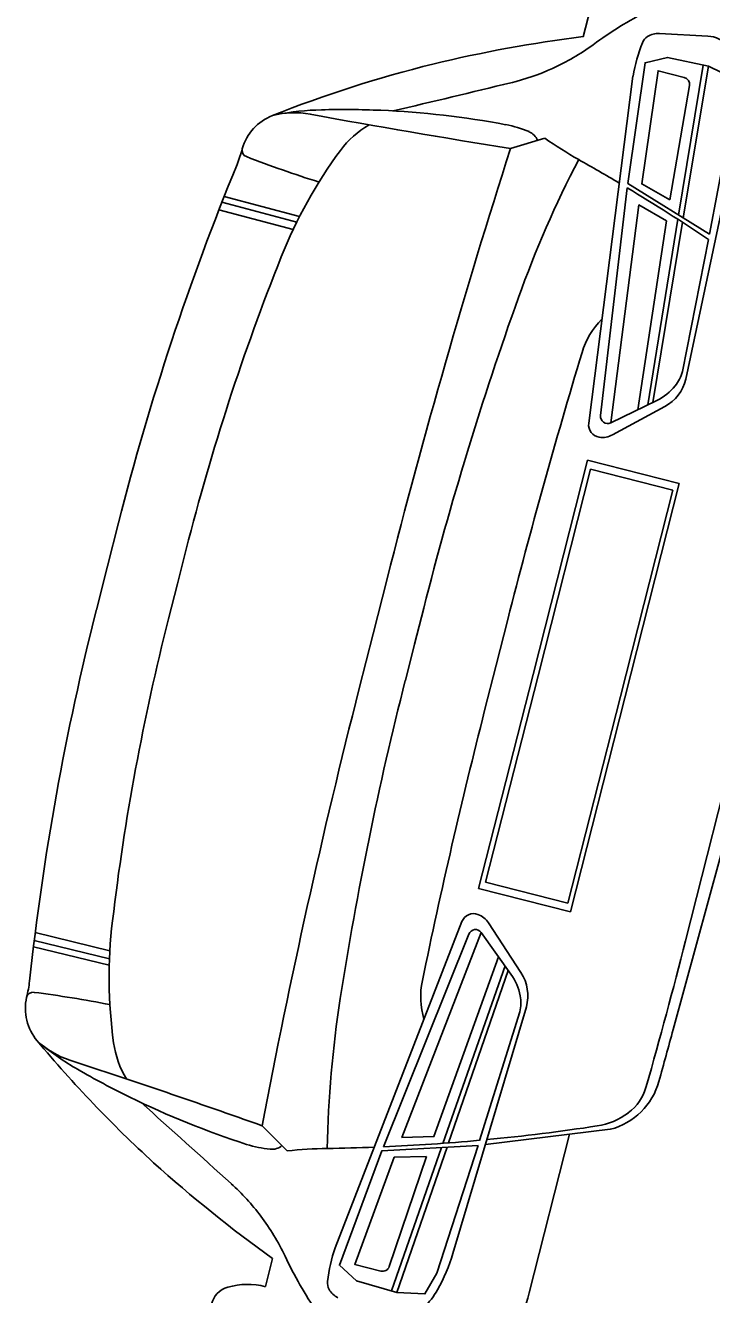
# Model space of a CAD drawing. Extents: x 14104283 to 14120882, y 8635219 to 8671666.
# Drawn here: x 14107514.56 to 14107525.82, y 8639538.51 to 8639559.34 of the extents above; entities that cross this region are included whole.
import ezdxf

# ---------------------------------------------------------------- set-up
doc = ezdxf.new("R2010")
doc.units = 0
doc.layers.add('Cell', color=7, linetype='Continuous')

msp = doc.modelspace()

# ---------------------------------------------------------------- linework, layer by layer
at = {"layer": 'Cell'}
for p, q in [((14107523.831, 8639559.615), (14107523.713, 8639559.154)), ((14107525.758, 8639559.164), (14107524.964, 8639559.205)), ((14107525.28, 8639556.228), (14107525.681, 8639558.689)), ((14107525.356, 8639556.181), (14107525.77, 8639558.67)), ((14107524.531, 8639558.507), (14107523.804, 8639552.813)), ((14107525.136, 8639556.476), (14107525.458, 8639558.352)), ((14107525.399, 8639553.535), (14107526.274, 8639557.664)), ((14107523.082, 8639557.487), (14107522.521, 8639557.321)), ((14107524.436, 8639556.674), (14107523.999, 8639552.938)), ((14107519.014, 8639556.11), (14107517.785, 8639556.436)), ((14107519.06, 8639556.203), (14107517.822, 8639556.531)), ((14107518.956, 8639555.991), (14107517.737, 8639556.315)), ((14107524.772, 8639553.112), (14107525.268, 8639556.157)), ((14107524.854, 8639553.152), (14107525.344, 8639556.108)), ((14107525.342, 8639553.659), (14107525.772, 8639555.827)), ((14107524.167, 8639552.818), (14107524.922, 8639553.185)), ((14107524.195, 8639552.62), (14107525.053, 8639553.084)), ((14107523.784, 8639552.204), (14107522.891, 8639548.69)), ((14107525.291, 8639551.82), (14107523.784, 8639552.204)), ((14107522.974, 8639548.669), (14107523.835, 8639552.058)), ((14107523.835, 8639552.058), (14107525.185, 8639551.715)), ((14107524.398, 8639548.307), (14107525.291, 8639551.82)), ((14107525.185, 8639551.715), (14107524.324, 8639548.326)), ((14107522.891, 8639548.69), (14107521.998, 8639545.177)), ((14107522.112, 8639545.28), (14107522.974, 8639548.669)), ((14107524.324, 8639548.326), (14107523.462, 8639544.937)), ((14107523.505, 8639544.794), (14107524.398, 8639548.307)), ((14107521.998, 8639545.177), (14107523.505, 8639544.794)), ((14107523.462, 8639544.937), (14107522.112, 8639545.28)), ((14107519.643, 8639539.282), (14107521.724, 8639544.633)), ((14107522.16, 8639544.615), (14107522.692, 8639543.797)), ((14107515.941, 8639544.023), (14107514.705, 8639544.323)), ((14107515.947, 8639544.155), (14107514.721, 8639544.453)), ((14107520.435, 8639540.938), (14107521.836, 8639544.429)), ((14107522.04, 8639544.454), (14107522.529, 8639543.771)), ((14107515.937, 8639543.919), (14107514.693, 8639544.222)), ((14107522.432, 8639543.906), (14107521.413, 8639540.995)), ((14107522.485, 8639543.833), (14107521.504, 8639541.001)), ((14107522.781, 8639543.236), (14107521.577, 8639539.19)), ((14107522.672, 8639543.154), (14107522.014, 8639541.044)), ((14107518.857, 8639540.87), (14107518.444, 8639541.284)), ((14107522.109, 8639540.976), (14107524.159, 8639541.225)), ((14107523.491, 8639541.144), (14107522.829, 8639538.543)), ((14107521.145, 8639540.778), (14107520.532, 8639538.976)), ((14107521.39, 8639540.927), (14107520.566, 8639538.573)), ((14107521.48, 8639540.932), (14107520.654, 8639538.548)), ((14107518.499, 8639538.644), (14107518.616, 8639539.104))]:
    msp.add_line(p, q, dxfattribs=at)
for points in [[(14107525.789, 8639555.913), (14107524.445, 8639556.745), (14107524.729, 8639558.726), (14107525.099, 8639558.814), (14107525.77, 8639558.67), (14107526.186, 8639558.469), (14107526.197, 8639558.078), (14107525.789, 8639555.913)], [(14107525.371, 8639558.486), (14107524.944, 8639558.594), (14107524.674, 8639556.738), (14107525.136, 8639556.476)], [(14107524.609, 8639553.033), (14107525.083, 8639556.131), (14107524.629, 8639556.393), (14107524.167, 8639552.818)], [(14107525.191, 8639542.862), (14107526.529, 8639547.765), (14107527.695, 8639552.712)], [(14107516.089, 8639551.179), (14107515.907, 8639550.466), (14107515.726, 8639549.752)], [(14107525.393, 8639544.32), (14107526.285, 8639547.827), (14107527.177, 8639551.335)], [(14107516.909, 8639549.602), (14107517.054, 8639550.174), (14107517.2, 8639550.746)], [(14107520.037, 8639548.457), (14107520.266, 8639549.358), (14107520.495, 8639550.258)], [(14107520.795, 8639548.591), (14107520.946, 8639549.185), (14107521.097, 8639549.778)], [(14107522.096, 8639548.095), (14107522.286, 8639548.844), (14107522.477, 8639549.593)], [(14107522.326, 8639544.055), (14107521.263, 8639541.106), (14107520.739, 8639541.092), (14107522.04, 8639544.454)], [(14107521.988, 8639540.96), (14107520.409, 8639540.871), (14107519.713, 8639538.995), (14107519.996, 8639538.741), (14107520.654, 8639538.548), (14107521.116, 8639538.525), (14107521.312, 8639538.863), (14107521.988, 8639540.96)], [(14107520.392, 8639538.9), (14107519.965, 8639539.008), (14107520.614, 8639540.768), (14107521.145, 8639540.778)]]:
    msp.add_lwpolyline(points, dxfattribs=at)
for centre, radius, start, end in [((14107528.093, 8639553.247), 7.151, 117.642, 126.1313), ((14107526.538, 8639536.64), 22.691, 97.1506, 103.4834), ((14107524.89, 8639558.972), 0.22, 123.333, 158.484), ((14107524.946, 8639558.869), 0.337, 87.0527, 121.6365), ((14107525.739, 8639558.708), 0.456, 38.4755, 87.6947), ((14107521.659, 8639562.059), 3.76, 294.3594, 306.1313), ((14107527.053, 8639558.084), 2.557, 157.7419, 170.4688), ((14107526.332, 8639538.313), 21.016, 104.0007, 111.5501), ((14107521.619, 8639562.149), 3.859, 283.64, 294.3594), ((14107525.342, 8639558.372), 0.117, 350.2519, 75.7354), ((14107440.014, 8639898.433), 349.903, 283.31436, 283.64003), ((14107518.929, 8639557.078), 0.844, 112.0151, 163.5944), ((14107518.975, 8639556.47), 1.437, 79.5228, 104.6055), ((14107519.548, 8639553.162), 4.794, 91.5684, 100.4167), ((14107541.761, 8639679.688), 123.871, 259.52285, 261.06448), ((14107519.794, 8639544.184), 13.775, 87.5198, 91.5684), ((14107519.761, 8639543.418), 14.542, 79.3641, 87.5198), ((14107520.973, 8639556.374), 1.542, 120.0989, 143.6665), ((14107522.106, 8639555.905), 1.837, 66.9648, 79.3641), ((14107522.723, 8639557.357), 0.259, 21.6459, 66.9648), ((14107527.05, 8639563.195), 6.951, 235.193, 240.6177), ((14107516.407, 8639557.728), 1.76, 337.6286, 346.455), ((14107518.228, 8639557.291), 0.113, 166.908, 248.8148), ((14107526.084, 8639552.615), 7.888, 143.6665, 158.2211), ((14107637.416, 8639520.532), 120.64, 162.24524, 165.73539), ((14107558.544, 8639540.386), 43.805, 157.6286, 165.7354), ((14107525.293, 8639575.517), 19.66, 248.8148, 252.4933), ((14107539.693, 8639548.786), 18.096, 152.5129, 160.3388), ((14107507.629, 8639528.704), 32.631, 59.2639, 60.6177), ((14107507.629, 8639528.704), 32.631, 56.2209, 58.9986), ((14107554.491, 8639541.265), 38.478, 158.2211, 165.7354), ((14107575.941, 8639535.835), 56.589, 160.3388, 165.7354), ((14107524.946, 8639553.595), 1.307, 135.0603, 163.1666), ((14107620.772, 8639524.603), 101.422, 163.16665, 165.73539), ((14107524.746, 8639553.813), 0.616, 320.8239, 345.5364), ((14107524.721, 8639553.697), 0.697, 298.4199, 346.5508), ((14107524.534, 8639553.986), 0.89, 295.907, 320.8239), ((14107524.116, 8639552.924), 0.117, 173.3241, 295.907), ((14107524.009, 8639552.786), 0.207, 172.7213, 261.2728), ((14107524.03, 8639552.925), 0.347, 261.2728, 298.4493), ((14107558.181, 8639538.959), 43.805, 165.7354, 173.8422), ((14107554.201, 8639540.121), 38.478, 165.7354, 173.2497), ((14107636.958, 8639518.731), 120.64, 165.73539, 169.22555), ((14107575.639, 8639534.648), 56.589, 165.7354, 171.132), ((14107620.391, 8639523.105), 101.422, 165.73539, 168.30413), ((14107521.917, 8639544.558), 0.207, 70.198, 158.7495), ((14107521.869, 8639544.425), 0.347, 33.0215, 70.198), ((14107523.822, 8639543.717), 7.888, 173.2497, 187.8043), ((14107521.945, 8639544.386), 0.117, 35.5638, 158.1467), ((14107440.721, 8639565.847), 87.366, 344.10976, 345.73539), ((14107512.878, 8639543.846), 1.76, 345.0157, 353.8422), ((14107522.354, 8639543.4), 1.307, 168.3041, 196.4105), ((14107521.805, 8639543.253), 0.89, 10.6469, 35.5638), ((14107522.108, 8639543.417), 0.697, 344.9199, 33.0509), ((14107514.687, 8639543.361), 0.113, 82.6559, 164.5627), ((14107512.188, 8639523.974), 19.66, 78.9775, 82.6559), ((14107515.404, 8639543.214), 0.844, 167.8764, 219.4557), ((14107537.607, 8639540.582), 18.096, 171.132, 178.9579), ((14107522.074, 8639543.304), 0.616, 345.9344, 10.6469), ((14107362.932, 8639587.126), 168.188, 344.44036, 344.74092), ((14107515.735, 8639543.726), 1.437, 226.8653, 251.9479), ((14107530.87, 8639556.164), 21.016, 219.9207, 227.47), ((14107517.818, 8639546.358), 4.794, 231.0541, 239.9024), ((14107517.536, 8639542.855), 1.542, 187.8043, 211.3719), ((14107476.904, 8639424.586), 123.871, 70.40631, 71.94793), ((14107522.322, 8639554.129), 13.775, 239.9024, 243.951), ((14107523.873, 8639542.313), 1.125, 284.7576, 344.4404), ((14107523.955, 8639542.152), 0.825, 307.2425, 344.1098), ((14107522.659, 8639554.817), 14.542, 243.951, 252.1067), ((14107283.038, 8639280.998), 349.903, 47.83076, 48.15643), ((14107523.775, 8639542.39), 1.123, 278.6652, 307.2425), ((14107519.028, 8639573.539), 32.631, 275.4585, 278.6652), ((14107518.755, 8639542.727), 1.837, 252.1067, 264.506), ((14107518.604, 8639541.156), 0.259, 264.506, 309.8249), ((14107519.028, 8639573.539), 32.631, 272.4722, 275.2499), ((14107519.617, 8639533.961), 6.951, 90.853, 96.2778), ((14107519.028, 8639573.539), 32.631, 270.853, 272.2069), ((14107531.851, 8639557.536), 22.691, 227.9874, 234.3202), ((14107515.345, 8639537.473), 3.859, 37.1114, 47.8308), ((14107515.424, 8639537.533), 3.76, 25.3395, 37.1114), ((14107522.061, 8639538.45), 2.557, 161.002, 173.7289), ((14107525.285, 8639542.203), 7.151, 205.3395, 213.8288), ((14107518.737, 8639540.035), 2.963, 330.8254, 343.4341), ((14107520.421, 8639539.013), 0.117, 255.7354, 341.2189), ((14107518.205, 8639537.488), 1.192, 75.7354, 105.8063), ((14107519.737, 8639538.702), 0.22, 172.9868, 208.1378), ((14107517.982, 8639538.275), 0.375, 105.8063, 167.8017), ((14107519.835, 8639538.766), 0.337, 209.8342, 244.4181), ((14107520.352, 8639539.134), 1.114, 292.9953, 330.8254), ((14107520.991, 8639539.01), 1.896, 302.282, 345.7354)]:
    msp.add_arc(centre, radius, start, end, dxfattribs=at)

doc.saveas('drawing.dxf')
